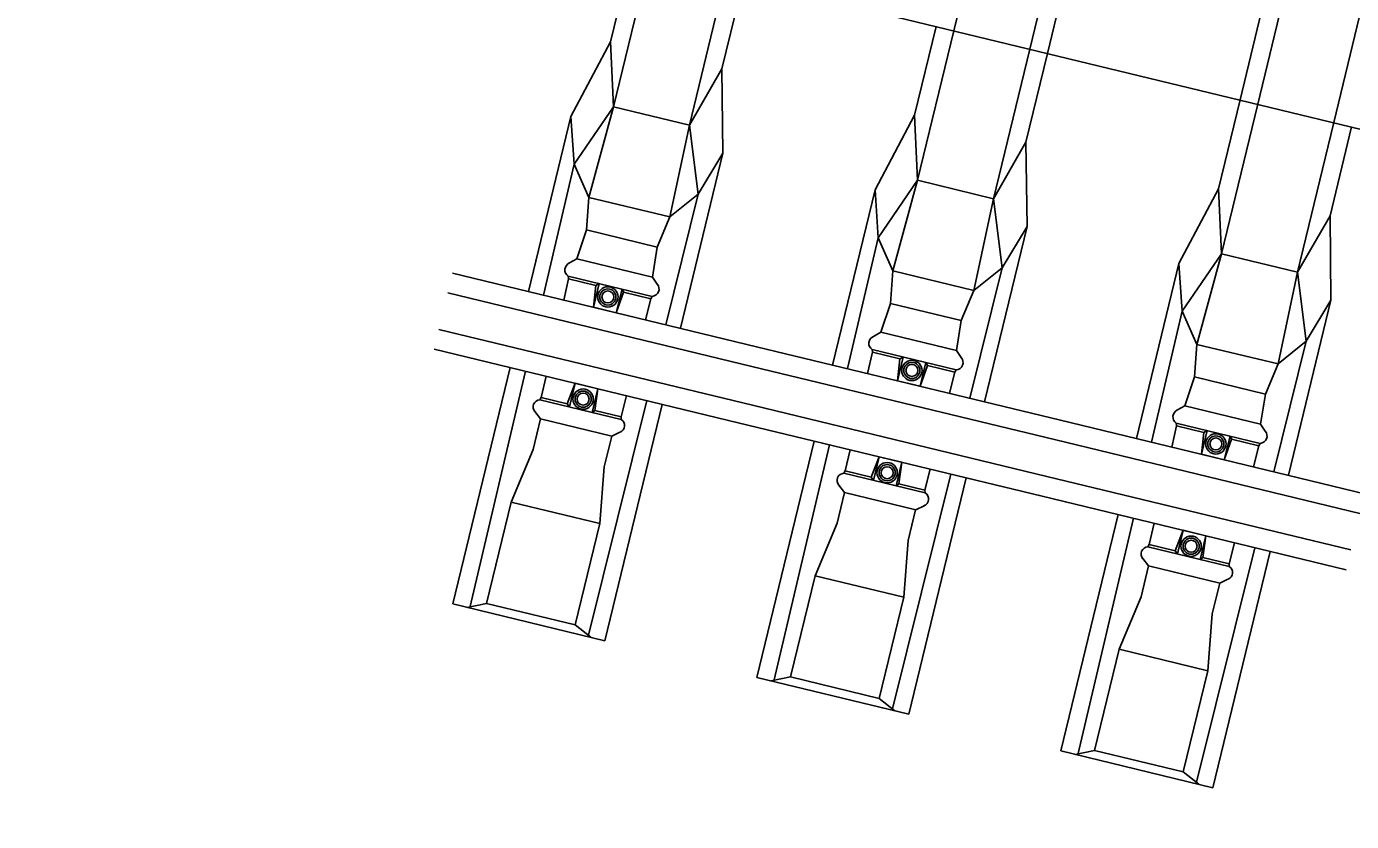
# Model space of a CAD drawing. Extents: x -7483133 to -743169, y -11317770 to -1127091.
# Drawn here: x -747599.808 to -747597.267, y -1131706.385 to -1131704.858 of the extents above; entities that cross this region are included whole.
import ezdxf

# ---------------------------------------------------------------- set-up
doc = ezdxf.new("R2010")
doc.units = 0
doc.layers.add('KOL_ROST', color=7, linetype='Continuous')
doc.layers.add('OSA_KOLEJ', color=7, linetype='Continuous')

msp = doc.modelspace()

# ---------------------------------------------------------------- linework, layer by layer
at = {"layer": 'KOL_ROST'}
for p, q in [((-747597.8145, -1131704.6149), (-747597.8839, -1131704.902)), ((-747598.6882, -1131704.8879), (-747598.6469, -1131704.7174)), ((-747597.8499, -1131704.9102), (-747597.8087, -1131704.7397)), ((-747597.2313, -1131704.756), (-747597.3008, -1131705.0431)), ((-747598.5366, -1131705.048), (-747598.4671, -1131704.7609)), ((-747598.4331, -1131704.7691), (-747598.4743, -1131704.9396)), ((-747597.4393, -1131704.8291), (-747597.4806, -1131704.9996)), ((-747598.105, -1131705.029), (-747598.0637, -1131704.8585)), ((-747598.764, -1131705.031), (-747598.6882, -1131704.8879)), ((-747598.6824, -1131705.0127), (-747598.6882, -1131704.8879)), ((-747597.9534, -1131705.1891), (-747597.8839, -1131704.902)), ((-747597.8499, -1131704.9102), (-747597.8912, -1131705.0807)), ((-747598.5366, -1131705.048), (-747598.4743, -1131704.9396)), ((-747598.4724, -1131705.1016), (-747598.4743, -1131704.9396)), ((-747597.5218, -1131705.1701), (-747597.4806, -1131704.9996)), ((-747598.8453, -1131705.3673), (-747598.764, -1131705.031)), ((-747598.764, -1131705.031), (-747598.7579, -1131705.123)), ((-747598.7579, -1131705.123), (-747598.6824, -1131705.0127)), ((-747598.5366, -1131705.048), (-747598.6824, -1131705.0127)), ((-747598.1808, -1131705.1722), (-747598.105, -1131705.029)), ((-747598.0992, -1131705.1538), (-747598.105, -1131705.029)), ((-747598.5366, -1131705.048), (-747598.5741, -1131705.2241)), ((-747598.5198, -1131705.1807), (-747598.5366, -1131705.048)), ((-747597.3703, -1131705.3302), (-747597.3008, -1131705.0431)), ((-747597.2668, -1131705.0514), (-747597.308, -1131705.2218)), ((-747597.9534, -1131705.1891), (-747597.8912, -1131705.0807)), ((-747597.8892, -1131705.2427), (-747597.8912, -1131705.0807)), ((-747598.5538, -1131705.4379), (-747598.4724, -1131705.1016)), ((-747598.4724, -1131705.1016), (-747598.5198, -1131705.1807)), ((-747598.817, -1131705.3742), (-747598.7579, -1131705.123)), ((-747598.7579, -1131705.123), (-747598.7296, -1131705.1865)), ((-747598.1748, -1131705.2642), (-747598.0992, -1131705.1538)), ((-747597.9534, -1131705.1891), (-747598.0992, -1131705.1538)), ((-747598.7296, -1131705.1865), (-747598.5741, -1131705.2241)), ((-747598.582, -1131705.431), (-747598.5198, -1131705.1807)), ((-747598.5198, -1131705.1807), (-747598.5741, -1131705.2241)), ((-747598.2622, -1131705.5084), (-747598.1808, -1131705.1722)), ((-747598.1808, -1131705.1722), (-747598.1748, -1131705.2642)), ((-747597.5977, -1131705.3133), (-747597.5218, -1131705.1701)), ((-747597.5161, -1131705.295), (-747597.5218, -1131705.1701)), ((-747597.9534, -1131705.1891), (-747597.9909, -1131705.3653)), ((-747597.9367, -1131705.3218), (-747597.9534, -1131705.1891)), ((-747598.5741, -1131705.2241), (-747598.5984, -1131705.282)), ((-747597.3703, -1131705.3302), (-747597.308, -1131705.2218)), ((-747597.3061, -1131705.3839), (-747597.308, -1131705.2218)), ((-747598.7344, -1131705.2491), (-747598.7526, -1131705.3044)), ((-747598.7344, -1131705.2491), (-747598.5984, -1131705.282)), ((-747598.2338, -1131705.5153), (-747598.1748, -1131705.2642)), ((-747598.1748, -1131705.2642), (-747598.1464, -1131705.3276)), ((-747597.9706, -1131705.579), (-747597.8892, -1131705.2427)), ((-747597.8892, -1131705.2427), (-747597.9367, -1131705.3218)), ((-747598.5984, -1131705.282), (-747598.6074, -1131705.3395)), ((-747598.7526, -1131705.3044), (-747598.7668, -1131705.3124)), ((-747597.679, -1131705.6496), (-747597.5977, -1131705.3133)), ((-747597.5977, -1131705.3133), (-747597.5916, -1131705.4053)), ((-747597.5916, -1131705.4053), (-747597.5161, -1131705.295)), ((-747597.3703, -1131705.3302), (-747597.5161, -1131705.295)), ((-747598.9911, -1131705.332), (-747598.408, -1131705.4732)), ((-747598.6074, -1131705.3395), (-747598.5985, -1131705.3531)), ((-747598.1464, -1131705.3276), (-747597.9909, -1131705.3653)), ((-747597.9989, -1131705.5722), (-747597.9367, -1131705.3218)), ((-747597.9367, -1131705.3218), (-747597.9909, -1131705.3653)), ((-747597.3703, -1131705.3302), (-747597.4077, -1131705.5064)), ((-747597.3535, -1131705.4629), (-747597.3703, -1131705.3302)), ((-747598.778, -1131705.3836), (-747598.7686, -1131705.3429)), ((-747598.7208, -1131705.3975), (-747598.7098, -1131705.3521)), ((-747598.7208, -1131705.3975), (-747598.7163, -1131705.3556)), ((-747598.7163, -1131705.3556), (-747598.7098, -1131705.3521)), ((-747598.6661, -1131705.3626), (-747598.6771, -1131705.408)), ((-747598.6633, -1131705.3684), (-747598.6661, -1131705.3626)), ((-747597.9909, -1131705.3653), (-747598.0152, -1131705.4232)), ((-747599.0003, -1131705.37), (-747598.4172, -1131705.5112)), ((-747598.6771, -1131705.408), (-747598.6633, -1131705.3684)), ((-747598.621, -1131705.4216), (-747598.6108, -1131705.3811)), ((-747598.1513, -1131705.3902), (-747598.1695, -1131705.4455)), ((-747598.1513, -1131705.3902), (-747598.0152, -1131705.4232)), ((-747597.3874, -1131705.7201), (-747597.3061, -1131705.3839)), ((-747597.3061, -1131705.3839), (-747597.3535, -1131705.4629)), ((-747598.6771, -1131705.408), (-747598.7208, -1131705.3975)), ((-747597.6507, -1131705.6564), (-747597.5916, -1131705.4053)), ((-747597.5916, -1131705.4053), (-747597.5633, -1131705.4687)), ((-747599.0172, -1131705.44), (-747598.4341, -1131705.5811)), ((-747598.0152, -1131705.4232), (-747598.0243, -1131705.4807)), ((-747598.1695, -1131705.4455), (-747598.1836, -1131705.4535)), ((-747597.4157, -1131705.7133), (-747597.3535, -1131705.4629)), ((-747597.3535, -1131705.4629), (-747597.4077, -1131705.5064)), ((-747599.0264, -1131705.478), (-747598.4433, -1131705.6192)), ((-747598.408, -1131705.4732), (-747597.8248, -1131705.6143)), ((-747598.1949, -1131705.5247), (-747598.1855, -1131705.484)), ((-747598.0243, -1131705.4807), (-747598.0154, -1131705.4942)), ((-747597.5633, -1131705.4687), (-747597.4077, -1131705.5064)), ((-747598.9905, -1131705.967), (-747598.8807, -1131705.5133)), ((-747598.4172, -1131705.5112), (-747597.834, -1131705.6523)), ((-747598.1376, -1131705.5386), (-747598.1266, -1131705.4932)), ((-747598.1376, -1131705.5386), (-747598.1332, -1131705.4967)), ((-747598.1332, -1131705.4967), (-747598.1266, -1131705.4932)), ((-747598.083, -1131705.5038), (-747598.094, -1131705.5491)), ((-747598.094, -1131705.5491), (-747598.0801, -1131705.5095)), ((-747598.0801, -1131705.5095), (-747598.083, -1131705.5038)), ((-747597.4077, -1131705.5064), (-747597.432, -1131705.5643)), ((-747598.9582, -1131705.9745), (-747598.8514, -1131705.5204)), ((-747598.8212, -1131705.5705), (-747598.8118, -1131705.53)), ((-747598.756, -1131705.5435), (-747598.7712, -1131705.5828)), ((-747598.756, -1131705.5435), (-747598.767, -1131705.5889)), ((-747598.7124, -1131705.554), (-747598.756, -1131705.5435)), ((-747598.094, -1131705.5491), (-747598.1376, -1131705.5386)), ((-747598.0379, -1131705.5627), (-747598.0276, -1131705.5222)), ((-747597.5681, -1131705.5314), (-747597.5863, -1131705.5866)), ((-747597.5681, -1131705.5314), (-747597.432, -1131705.5643)), ((-747598.7234, -1131705.5994), (-747598.7124, -1131705.554)), ((-747598.7124, -1131705.554), (-747598.7182, -1131705.5956)), ((-747598.668, -1131705.6076), (-747598.6578, -1131705.5672)), ((-747597.432, -1131705.5643), (-747597.4411, -1131705.6218)), ((-747598.7712, -1131705.5828), (-747598.767, -1131705.5889)), ((-747598.7308, -1131706.0296), (-747598.6183, -1131705.5768)), ((-747598.6989, -1131706.0376), (-747598.5891, -1131705.5839)), ((-747598.4341, -1131705.5812), (-747597.8509, -1131705.7223)), ((-747597.5863, -1131705.5866), (-747597.6005, -1131705.5946)), ((-747598.8365, -1131705.6709), (-747598.8225, -1131705.6119)), ((-747598.8225, -1131705.6119), (-747598.8331, -1131705.5979)), ((-747598.7182, -1131705.5956), (-747598.7234, -1131705.5994)), ((-747598.4433, -1131705.6192), (-747597.8601, -1131705.7603)), ((-747597.8248, -1131705.6143), (-747597.2417, -1131705.7554)), ((-747598.7004, -1131705.7039), (-747598.6859, -1131705.645)), ((-747598.7004, -1131705.7039), (-747598.6859, -1131705.645)), ((-747598.6858, -1131705.645), (-747598.67, -1131705.6373)), ((-747598.6858, -1131705.645), (-747598.67, -1131705.6373)), ((-747597.6117, -1131705.6658), (-747597.6023, -1131705.6251)), ((-747597.5544, -1131705.6797), (-747597.5435, -1131705.6343)), ((-747597.5544, -1131705.6797), (-747597.55, -1131705.6378)), ((-747597.55, -1131705.6378), (-747597.5435, -1131705.6343)), ((-747597.4998, -1131705.6449), (-747597.5108, -1131705.6903)), ((-747597.497, -1131705.6506), (-747597.4998, -1131705.6449)), ((-747597.4411, -1131705.6218), (-747597.4322, -1131705.6353)), ((-747598.8789, -1131705.7718), (-747598.8365, -1131705.6709)), ((-747598.4073, -1131706.1082), (-747598.2975, -1131705.6544)), ((-747598.375, -1131706.1156), (-747598.2682, -1131705.6615)), ((-747597.834, -1131705.6523), (-747597.2509, -1131705.7934)), ((-747597.5108, -1131705.6903), (-747597.497, -1131705.6506)), ((-747597.4547, -1131705.7038), (-747597.4445, -1131705.6633)), ((-747598.238, -1131705.7117), (-747598.2287, -1131705.6711)), ((-747598.1729, -1131705.6846), (-747598.1881, -1131705.7239)), ((-747598.1729, -1131705.6846), (-747598.1839, -1131705.73)), ((-747598.1292, -1131705.6952), (-747598.1729, -1131705.6846)), ((-747598.1402, -1131705.7405), (-747598.1292, -1131705.6952)), ((-747598.1292, -1131705.6952), (-747598.1351, -1131705.7367)), ((-747597.5108, -1131705.6903), (-747597.5544, -1131705.6797)), ((-747598.7088, -1131705.8129), (-747598.7004, -1131705.7039)), ((-747598.7088, -1131705.8129), (-747598.7004, -1131705.7039)), ((-747598.1476, -1131706.1707), (-747598.0351, -1131705.7179)), ((-747598.0849, -1131705.7487), (-747598.0747, -1131705.7084)), ((-747598.2393, -1131705.753), (-747598.2499, -1131705.739)), ((-747598.1881, -1131705.7239), (-747598.1839, -1131705.73)), ((-747598.1351, -1131705.7367), (-747598.1402, -1131705.7405)), ((-747598.1157, -1131706.1787), (-747598.0059, -1131705.725)), ((-747597.8509, -1131705.7223), (-747597.2678, -1131705.8634)), ((-747598.926, -1131705.9662), (-747598.8789, -1131705.7718)), ((-747598.8789, -1131705.7718), (-747598.7088, -1131705.8129)), ((-747598.2534, -1131705.8121), (-747598.2393, -1131705.753)), ((-747597.8601, -1131705.7603), (-747597.277, -1131705.9014)), ((-747598.1173, -1131705.845), (-747598.1028, -1131705.7861)), ((-747598.1173, -1131705.845), (-747598.1028, -1131705.7861)), ((-747598.1027, -1131705.7861), (-747598.0868, -1131705.7785)), ((-747598.1027, -1131705.7861), (-747598.0868, -1131705.7785)), ((-747597.8242, -1131706.2493), (-747597.7144, -1131705.7956)), ((-747598.7559, -1131706.0073), (-747598.7088, -1131705.8129)), ((-747598.2958, -1131705.9129), (-747598.2534, -1131705.8121)), ((-747597.7919, -1131706.2568), (-747597.6851, -1131705.8026)), ((-747597.6549, -1131705.8528), (-747597.6455, -1131705.8122)), ((-747598.1257, -1131705.9541), (-747598.1173, -1131705.845)), ((-747598.1257, -1131705.9541), (-747598.1173, -1131705.845)), ((-747597.5897, -1131705.8257), (-747597.6049, -1131705.865)), ((-747597.5897, -1131705.8257), (-747597.6007, -1131705.8711)), ((-747597.5461, -1131705.8363), (-747597.5897, -1131705.8257)), ((-747597.5571, -1131705.8817), (-747597.5461, -1131705.8363)), ((-747597.5461, -1131705.8363), (-747597.5519, -1131705.8778)), ((-747597.6049, -1131705.865), (-747597.6007, -1131705.8711)), ((-747597.5645, -1131706.3118), (-747597.452, -1131705.8591)), ((-747597.5326, -1131706.3198), (-747597.4228, -1131705.8661)), ((-747597.5017, -1131705.8899), (-747597.4915, -1131705.8495)), ((-747597.6702, -1131705.9532), (-747597.6562, -1131705.8942)), ((-747597.6562, -1131705.8942), (-747597.6668, -1131705.8801)), ((-747597.5519, -1131705.8778), (-747597.5571, -1131705.8817)), ((-747598.3428, -1131706.1073), (-747598.2958, -1131705.9129)), ((-747598.2958, -1131705.9129), (-747598.1257, -1131705.9541)), ((-747597.5195, -1131705.9272), (-747597.5037, -1131705.9196)), ((-747597.5195, -1131705.9272), (-747597.5037, -1131705.9196)), ((-747597.5341, -1131705.9861), (-747597.5196, -1131705.9272)), ((-747597.5341, -1131705.9861), (-747597.5196, -1131705.9272)), ((-747598.9905, -1131705.967), (-747598.6989, -1131706.0376)), ((-747598.9633, -1131705.9736), (-747598.926, -1131705.9662)), ((-747598.7559, -1131706.0073), (-747598.926, -1131705.9662)), ((-747598.1727, -1131706.1485), (-747598.1257, -1131705.9541)), ((-747597.7126, -1131706.054), (-747597.6702, -1131705.9532)), ((-747597.5425, -1131706.0952), (-747597.5341, -1131705.9861)), ((-747597.5425, -1131706.0952), (-747597.5341, -1131705.9861)), ((-747598.7261, -1131706.031), (-747598.7559, -1131706.0073)), ((-747597.7597, -1131706.2484), (-747597.7126, -1131706.054)), ((-747597.7126, -1131706.054), (-747597.5425, -1131706.0952)), ((-747597.5896, -1131706.2896), (-747597.5425, -1131706.0952)), ((-747598.4073, -1131706.1082), (-747598.1157, -1131706.1787)), ((-747598.3801, -1131706.1147), (-747598.3428, -1131706.1073)), ((-747598.1727, -1131706.1485), (-747598.3428, -1131706.1073)), ((-747598.1429, -1131706.1721), (-747598.1727, -1131706.1485)), ((-747597.8242, -1131706.2493), (-747597.5326, -1131706.3198)), ((-747597.7969, -1131706.2559), (-747597.7597, -1131706.2484)), ((-747597.5896, -1131706.2896), (-747597.7597, -1131706.2484)), ((-747597.5598, -1131706.3132), (-747597.5896, -1131706.2896))]:
    msp.add_line(p, q, dxfattribs=at)
for points in [[(-747597.8985, -1131704.3456), (-747597.9228, -1131704.4035), (-747597.9602, -1131704.5796), (-747598.0297, -1131704.8667)], [(-747597.3153, -1131704.4867), (-747597.3396, -1131704.5446), (-747597.3771, -1131704.7207), (-747597.4466, -1131705.0078)], [(-747598.7344, -1131705.2491), (-747598.7296, -1131705.1865), (-747598.6824, -1131705.0127), (-747598.6129, -1131704.7256)], [(-747598.1513, -1131705.3902), (-747598.1464, -1131705.3276), (-747598.0992, -1131705.1538), (-747598.0297, -1131704.8667)], [(-747597.5681, -1131705.5314), (-747597.5633, -1131705.4687), (-747597.5161, -1131705.295), (-747597.4466, -1131705.0078)], [(-747598.6074, -1131705.3395), (-747598.7526, -1131705.3044)], [(-747598.7686, -1131705.3429), (-747598.7691, -1131705.3377)], [(-747598.7691, -1131705.3377), (-747598.608, -1131705.3767)], [(-747598.7163, -1131705.3556), (-747598.7686, -1131705.3429)], [(-747598.6108, -1131705.3811), (-747598.6633, -1131705.3684)], [(-747598.6108, -1131705.3811), (-747598.608, -1131705.3767)], [(-747598.0243, -1131705.4807), (-747598.1695, -1131705.4455)], [(-747598.1855, -1131705.484), (-747598.186, -1131705.4788)], [(-747598.186, -1131705.4788), (-747598.0248, -1131705.5178)], [(-747598.1332, -1131705.4967), (-747598.1855, -1131705.484)], [(-747598.0276, -1131705.5222), (-747598.0801, -1131705.5095)], [(-747598.0276, -1131705.5222), (-747598.0248, -1131705.5178)], [(-747598.8212, -1131705.5705), (-747598.8238, -1131705.5751)], [(-747598.6678, -1131705.6129), (-747598.8238, -1131705.5751)], [(-747598.8212, -1131705.5705), (-747598.7712, -1131705.5826)], [(-747597.4411, -1131705.6218), (-747597.5863, -1131705.5866)], [(-747598.8225, -1131705.6119), (-747598.6858, -1131705.645)], [(-747598.7182, -1131705.5955), (-747598.668, -1131705.6076)], [(-747598.668, -1131705.6076), (-747598.6678, -1131705.6129)], [(-747598.668, -1131705.6076), (-747598.6678, -1131705.6129)], [(-747597.6023, -1131705.6251), (-747597.6028, -1131705.62)], [(-747597.6028, -1131705.62), (-747597.4417, -1131705.6589)], [(-747597.55, -1131705.6378), (-747597.6023, -1131705.6251)], [(-747597.4445, -1131705.6633), (-747597.497, -1131705.6506)], [(-747597.4445, -1131705.6633), (-747597.4417, -1131705.6589)], [(-747598.238, -1131705.7117), (-747598.2406, -1131705.7162)], [(-747598.0847, -1131705.754), (-747598.2406, -1131705.7162)], [(-747598.238, -1131705.7117), (-747598.188, -1131705.7238)], [(-747598.135, -1131705.7366), (-747598.0849, -1131705.7487)], [(-747598.2393, -1131705.753), (-747598.1027, -1131705.7861)], [(-747598.0849, -1131705.7487), (-747598.0847, -1131705.754)], [(-747598.0849, -1131705.7487), (-747598.0847, -1131705.754)], [(-747597.6549, -1131705.8528), (-747597.6575, -1131705.8574)], [(-747597.5015, -1131705.8951), (-747597.6575, -1131705.8574)], [(-747597.6549, -1131705.8528), (-747597.6049, -1131705.8649)], [(-747597.6562, -1131705.8942), (-747597.5195, -1131705.9272)], [(-747597.5519, -1131705.8777), (-747597.5017, -1131705.8899)], [(-747597.5017, -1131705.8899), (-747597.5015, -1131705.8951)], [(-747597.5017, -1131705.8899), (-747597.5015, -1131705.8951)]]:
    msp.add_lwpolyline(points, dxfattribs=at)
for centre, radius in [((-747598.6932, -1131705.3777), 0.0195), ((-747598.6932, -1131705.3777), 0.0155), ((-747598.6932, -1131705.3777), 0.0115), ((-747598.1101, -1131705.5188), 0.0195), ((-747598.1101, -1131705.5188), 0.0155), ((-747598.1101, -1131705.5188), 0.0115), ((-747598.7407, -1131705.5739), 0.0195), ((-747598.7407, -1131705.5739), 0.0155), ((-747598.7407, -1131705.5739), 0.0115), ((-747597.5269, -1131705.6599), 0.0195), ((-747597.5269, -1131705.6599), 0.0155), ((-747597.5269, -1131705.6599), 0.0115), ((-747598.1575, -1131705.7151), 0.0195), ((-747598.1575, -1131705.7151), 0.0155), ((-747598.1575, -1131705.7151), 0.0115), ((-747597.5744, -1131705.8562), 0.0195), ((-747597.5744, -1131705.8562), 0.0155), ((-747597.5744, -1131705.8562), 0.0115)]:
    msp.add_circle(centre, radius, dxfattribs=at)
for centre, radius, start, end in [((-747598.7614, -1131705.3256), 0.0143, 111.8793, 237.4076), ((-747598.6093, -1131705.3625), 0.0143, 275.3846, 40.913), ((-747598.1783, -1131705.4668), 0.0143, 111.8793, 237.4076), ((-747598.0262, -1131705.5036), 0.0143, 275.3846, 40.913), ((-747598.8229, -1131705.5887), 0.0137, 93.7356, 221.9576), ((-747597.5951, -1131705.6079), 0.0143, 111.8793, 237.4076), ((-747598.6748, -1131705.6246), 0.0137, 290.8346, 59.0566), ((-747598.6748, -1131705.6246), 0.0137, 290.8346, 59.0566), ((-747597.443, -1131705.6447), 0.0143, 275.3846, 40.913), ((-747598.2398, -1131705.7299), 0.0137, 93.7356, 221.9576), ((-747598.0917, -1131705.7657), 0.0137, 290.8346, 59.0566), ((-747598.0917, -1131705.7657), 0.0137, 290.8346, 59.0566), ((-747597.6566, -1131705.871), 0.0137, 93.7356, 221.9576), ((-747597.5085, -1131705.9068), 0.0137, 290.8346, 59.0566), ((-747597.5085, -1131705.9068), 0.0137, 290.8346, 59.0566)]:
    msp.add_arc(centre, radius, start, end, dxfattribs=at)
at = {"layer": 'OSA_KOLEJ'}
msp.add_lwpolyline([(-747601.6502, -1131703.9906), (-747586.6822, -1131707.6128)], dxfattribs=at)

doc.saveas('drawing.dxf')
